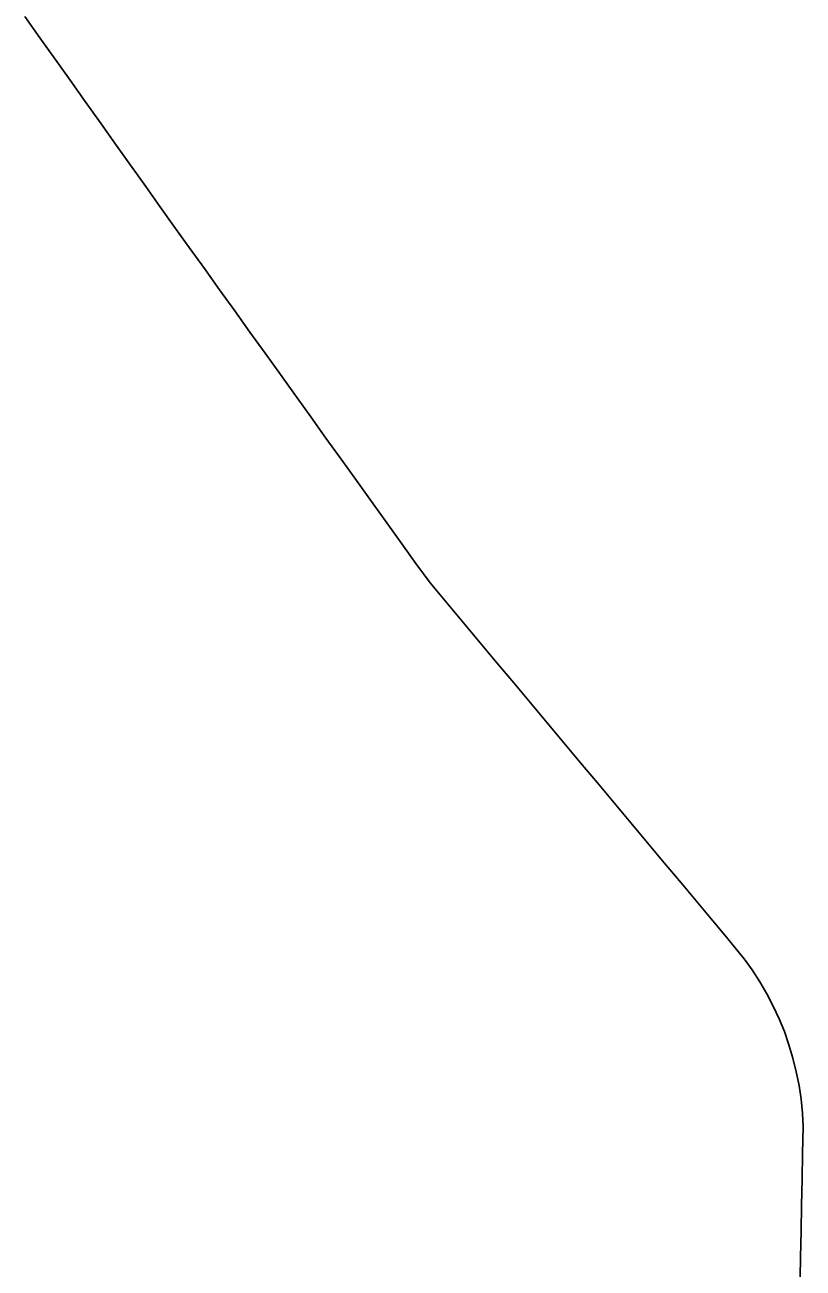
# Model space of a CAD drawing. Extents: x 0 to 34, y 0 to 22.
# Drawn here: x 4.7767 to 4.8239, y 19.5357 to 19.6111 of the extents above; entities that cross this region are included whole.
import ezdxf

# ---------------------------------------------------------------- set-up
doc = ezdxf.new("R2010")
doc.units = 0
doc.layers.add('GM_X_State_Route', color=7, linetype='Continuous')

msp = doc.modelspace()

# ---------------------------------------------------------------- linework, layer by layer
at = {"layer": 'GM_X_State_Route'}
msp.add_lwpolyline([(4.776722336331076, 19.611637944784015), (4.777638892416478, 19.610348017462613), (4.778555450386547, 19.609058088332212), (4.77947200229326, 19.60776816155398), (4.780388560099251, 19.606478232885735), (4.781305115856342, 19.60518830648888), (4.782221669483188, 19.60389837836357), (4.783137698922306, 19.60260845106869), (4.784054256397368, 19.601318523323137), (4.784909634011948, 19.600115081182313), (4.785764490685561, 19.598911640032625), (4.786686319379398, 19.597625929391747), (4.7876081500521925, 19.59634022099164), (4.788529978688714, 19.595054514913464), (4.789451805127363, 19.593768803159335), (4.790373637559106, 19.592483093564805), (4.791295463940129, 19.591197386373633), (4.792217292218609, 19.589911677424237), (4.793139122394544, 19.588625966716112), (4.7940609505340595, 19.587340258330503), (4.794983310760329, 19.586054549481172), (4.795905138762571, 19.584768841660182), (4.796827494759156, 19.583483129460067), (4.797749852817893, 19.582197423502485), (4.79867167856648, 19.580911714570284), (4.799594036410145, 19.579626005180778), (4.800444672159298, 19.57844049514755), (4.801294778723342, 19.577254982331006), (4.802309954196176, 19.57604152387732), (4.803325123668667, 19.574828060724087), (4.804340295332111, 19.573614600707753), (4.805355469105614, 19.572401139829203), (4.806370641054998, 19.571187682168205), (4.807385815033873, 19.56997421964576), (4.808400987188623, 19.568760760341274), (4.809415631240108, 19.567547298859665), (4.810430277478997, 19.566333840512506), (4.811445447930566, 19.565120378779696), (4.812460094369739, 19.56390691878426), (4.813474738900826, 19.562693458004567), (4.814489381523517, 19.561479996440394), (4.815504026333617, 19.560266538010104), (4.816519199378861, 19.559053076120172), (4.817533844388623, 19.557839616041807), (4.818548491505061, 19.556626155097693), (4.8191807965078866, 19.55586991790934), (4.819813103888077, 19.55511368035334), (4.820340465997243, 19.554451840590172), (4.820835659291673, 19.553765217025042), (4.821297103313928, 19.553055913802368), (4.8217242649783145, 19.552324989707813), (4.822115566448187, 19.5515750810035), (4.822471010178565, 19.55080671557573), (4.822789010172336, 19.550022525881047), (4.823069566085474, 19.54922410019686), (4.823311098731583, 19.548413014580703), (4.82351413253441, 19.547591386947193), (4.823677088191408, 19.546760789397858), (4.823800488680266, 19.545923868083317), (4.823883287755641, 19.54508114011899), (4.823926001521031, 19.54423630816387), (4.823895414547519, 19.54265474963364), (4.8238648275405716, 19.541073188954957), (4.823834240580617, 19.53949163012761), (4.823803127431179, 19.537910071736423), (4.823772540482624, 19.536328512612), (4.82374827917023, 19.535090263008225)], dxfattribs=at)

doc.saveas('drawing.dxf')
